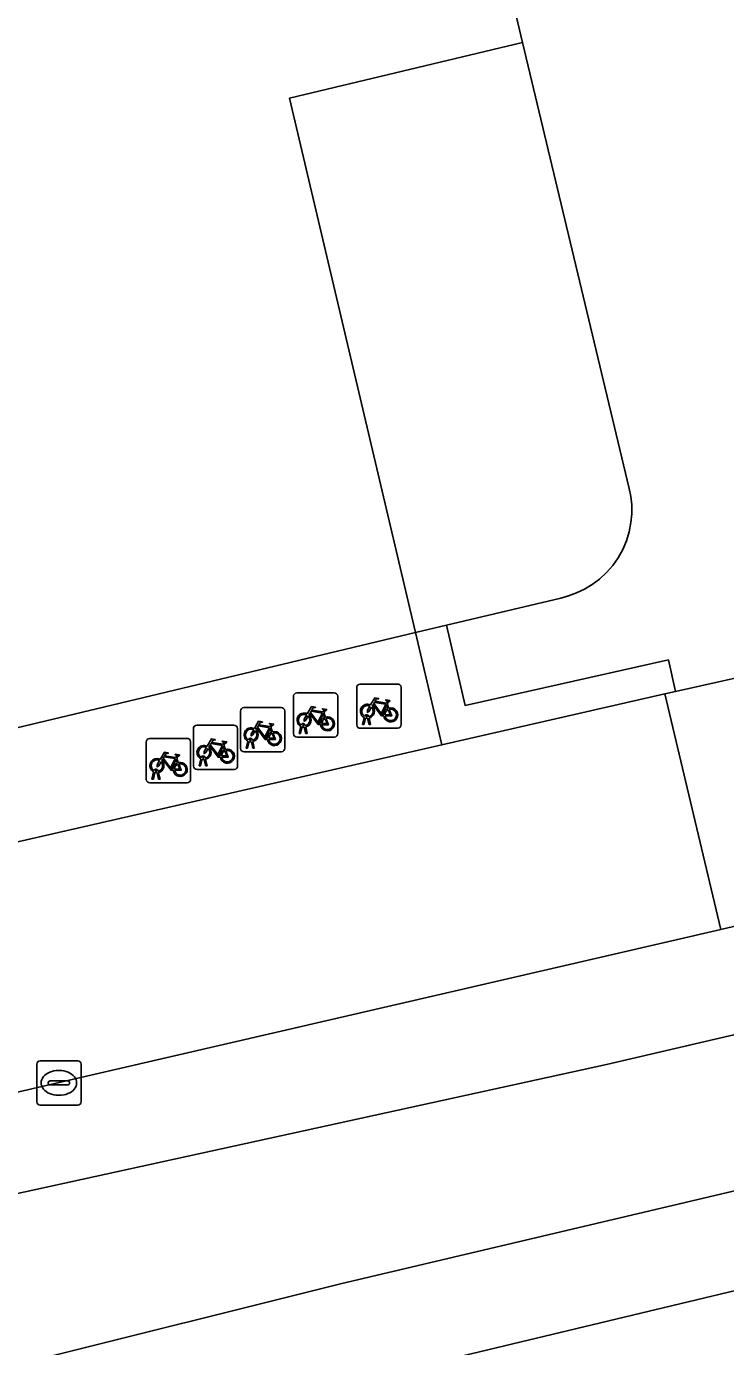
# Model space of a CAD drawing. Extents: x 158455 to 159797, y 387218 to 388672.
# Drawn here: x 159425.17 to 159440.96, y 388195.13 to 388224.96 of the extents above; entities that cross this region are included whole.
import ezdxf

# ---------------------------------------------------------------- set-up
doc = ezdxf.new("R2010")
doc.units = 0
for name, color, linetype in [('IMGEO_Erf', 7, 'Continuous'), ('IMGEO_Fietsenrek', 7, 'Continuous'), ('IMGEO_Groenvoorziening', 7, 'Continuous'), ('IMGEO_Haag', 7, 'Continuous'), ('IMGEO_Kolk', 7, 'Continuous'), ('IMGEO_Pand', 7, 'Continuous'), ('IMGEO_Pand_overbouw', 7, 'Continuous'), ('IMGEO_Rijbaan_lokaal_gesloten', 7, 'Continuous'), ('IMGEO_Voetpad_open', 7, 'Continuous')]:
    doc.layers.add(name, color=color, linetype=linetype)

msp = doc.modelspace()

# ---------------------------------------------------------------- linework, layer by layer
at = {"layer": 'IMGEO_Erf'}
msp.add_lwpolyline([(159445.067, 388231.998), (159435.16, 388229.706), (159436.378, 388224.593), (159431.112, 388223.335), (159433.96, 388211.263), (159434.66, 388211.43), (159435.08, 388209.62), (159439.672, 388210.648), (159439.832, 388209.931), (159444.277, 388210.926), (159444.107, 388211.637), (159449.64, 388212.84)], close=True, dxfattribs=at)
msp.add_lwpolyline([(159403.765, 388201.688), (159434.555, 388208.725), (159433.96, 388211.263), (159426.753, 388209.544), (159403.416, 388203.976), (159399.18, 388221.837), (159394.118, 388220.717), (159397.983, 388205.025)], dxfattribs=at)
at = {"layer": 'IMGEO_Fietsenrek'}
for p, q in [((159432.707, 388210.102), (159433.548, 388210.102)), ((159433.548, 388210.102), (159432.707, 388210.102)), ((159433.632, 388210.027), (159433.632, 388209.186)), ((159433.632, 388209.186), (159433.632, 388210.027)), ((159431.202, 388208.977), (159431.202, 388209.818)), ((159431.202, 388209.818), (159431.202, 388208.977)), ((159431.277, 388209.902), (159432.118, 388209.902)), ((159432.118, 388209.902), (159431.277, 388209.902)), ((159432.202, 388209.827), (159432.202, 388208.986)), ((159432.202, 388208.986), (159432.202, 388209.827)), ((159432.632, 388209.177), (159432.632, 388210.018)), ((159432.632, 388210.018), (159432.632, 388209.177)), ((159430.005, 388208.645), (159430.005, 388209.486)), ((159430.005, 388209.486), (159430.005, 388208.645)), ((159430.08, 388209.57), (159430.921, 388209.57)), ((159430.921, 388209.57), (159430.08, 388209.57)), ((159431.005, 388209.495), (159431.005, 388208.654)), ((159431.005, 388208.654), (159431.005, 388209.495)), ((159431.889, 388209.451), (159431.925, 388209.356)), ((159433.319, 388209.651), (159433.355, 388209.556)), ((159429.016, 388209.171), (159429.857, 388209.171)), ((159429.857, 388209.171), (159429.016, 388209.171)), ((159431.329, 388208.986), (159431.368, 388209.146)), ((159431.398, 388209.134), (159431.363, 388208.986)), ((159431.44, 388209.158), (159431.439, 388209.162)), ((159431.481, 388208.986), (159431.447, 388209.128)), ((159431.471, 388209.169), (159431.472, 388209.162)), ((159431.479, 388209.132), (159431.514, 388208.986)), ((159432.759, 388209.186), (159432.798, 388209.346)), ((159432.793, 388209.186), (159432.759, 388209.186)), ((159432.828, 388209.334), (159432.793, 388209.186)), ((159432.87, 388209.358), (159432.869, 388209.362)), ((159432.911, 388209.186), (159432.877, 388209.328)), ((159432.901, 388209.369), (159432.902, 388209.362)), ((159432.909, 388209.332), (159432.944, 388209.186)), ((159432.944, 388209.186), (159432.911, 388209.186)), ((159427.952, 388208.872), (159428.793, 388208.872)), ((159428.793, 388208.872), (159427.952, 388208.872)), ((159428.941, 388208.246), (159428.941, 388209.087)), ((159428.941, 388209.087), (159428.941, 388208.246)), ((159429.941, 388209.096), (159429.941, 388208.255)), ((159429.941, 388208.255), (159429.941, 388209.096)), ((159430.243, 388208.826), (159430.242, 388208.83)), ((159430.274, 388208.837), (159430.275, 388208.83)), ((159430.692, 388209.119), (159430.728, 388209.024)), ((159432.127, 388208.902), (159431.286, 388208.902)), ((159431.286, 388208.902), (159432.127, 388208.902)), ((159431.363, 388208.986), (159431.329, 388208.986)), ((159431.514, 388208.986), (159431.481, 388208.986)), ((159433.557, 388209.102), (159432.716, 388209.102)), ((159432.716, 388209.102), (159433.557, 388209.102)), ((159427.877, 388207.947), (159427.877, 388208.788)), ((159427.877, 388208.788), (159427.877, 388207.947)), ((159428.877, 388208.797), (159428.877, 388207.956)), ((159428.877, 388207.956), (159428.877, 388208.797)), ((159429.628, 388208.72), (159429.664, 388208.625)), ((159430.93, 388208.57), (159430.089, 388208.57)), ((159430.089, 388208.57), (159430.93, 388208.57)), ((159430.132, 388208.654), (159430.171, 388208.814)), ((159430.166, 388208.654), (159430.132, 388208.654)), ((159430.201, 388208.802), (159430.166, 388208.654)), ((159430.284, 388208.654), (159430.25, 388208.796)), ((159430.282, 388208.8), (159430.317, 388208.654)), ((159430.317, 388208.654), (159430.284, 388208.654)), ((159428.564, 388208.421), (159428.6, 388208.326)), ((159429.068, 388208.255), (159429.107, 388208.415)), ((159429.102, 388208.255), (159429.068, 388208.255)), ((159429.137, 388208.403), (159429.102, 388208.255)), ((159429.179, 388208.427), (159429.178, 388208.431)), ((159429.22, 388208.255), (159429.186, 388208.397)), ((159429.21, 388208.438), (159429.211, 388208.431)), ((159429.218, 388208.401), (159429.253, 388208.255)), ((159429.253, 388208.255), (159429.22, 388208.255)), ((159428.004, 388207.956), (159428.043, 388208.116)), ((159428.038, 388207.956), (159428.004, 388207.956)), ((159428.073, 388208.104), (159428.038, 388207.956)), ((159428.115, 388208.128), (159428.114, 388208.132)), ((159428.156, 388207.956), (159428.122, 388208.098)), ((159428.146, 388208.139), (159428.147, 388208.132)), ((159428.154, 388208.102), (159428.189, 388207.956)), ((159428.189, 388207.956), (159428.156, 388207.956)), ((159429.866, 388208.171), (159429.025, 388208.171)), ((159429.025, 388208.171), (159429.866, 388208.171)), ((159428.802, 388207.872), (159427.961, 388207.872)), ((159427.961, 388207.872), (159428.802, 388207.872))]:
    msp.add_line(p, q, dxfattribs=at)
for points in [[(159432.945, 388209.628), (159433.04, 388209.792), (159433.126, 388209.778), (159433.128, 388209.769), (159433.072, 388209.758), (159433.045, 388209.713), (159433.301, 388209.672)], [(159433.301, 388209.672), (159433.326, 388209.721), (159433.32, 388209.725), (159433.297, 388209.729), (159433.285, 388209.736), (159433.284, 388209.739), (159433.286, 388209.744), (159433.381, 388209.729), (159433.383, 388209.719), (159433.373, 388209.706), (159433.361, 388209.7), (159433.347, 388209.706), (159433.319, 388209.651)], [(159431.515, 388209.428), (159431.61, 388209.592), (159431.696, 388209.578), (159431.698, 388209.569), (159431.642, 388209.558), (159431.615, 388209.513), (159431.871, 388209.472)], [(159431.811, 388209.184), (159431.761, 388209.184), (159431.57, 388209.435), (159431.551, 388209.403)], [(159431.858, 388209.447), (159431.601, 388209.488), (159431.584, 388209.459), (159431.751, 388209.239), (159431.858, 388209.447)], [(159431.906, 388209.349), (159431.876, 388209.426), (159431.767, 388209.208), (159431.81, 388209.208)], [(159431.871, 388209.472), (159431.896, 388209.521), (159431.89, 388209.525), (159431.867, 388209.529), (159431.855, 388209.536), (159431.854, 388209.539), (159431.856, 388209.544), (159431.951, 388209.529), (159431.953, 388209.519), (159431.943, 388209.506), (159431.931, 388209.5), (159431.917, 388209.506), (159431.889, 388209.451)], [(159432.966, 388209.576), (159432.914, 388209.486), (159432.874, 388209.461), (159432.875, 388209.508), (159432.93, 388209.602)], [(159433.241, 388209.384), (159433.191, 388209.384), (159433, 388209.635), (159432.981, 388209.603)], [(159433.288, 388209.647), (159433.031, 388209.688), (159433.014, 388209.659), (159433.181, 388209.439), (159433.288, 388209.647)], [(159433.336, 388209.549), (159433.306, 388209.626), (159433.197, 388209.408), (159433.24, 388209.408)], [(159433.27, 388209.408), (159433.39, 388209.407), (159433.346, 388209.521)], [(159433.366, 388209.528), (159433.421, 388209.383), (159433.271, 388209.383)], [(159430.318, 388209.096), (159430.413, 388209.26), (159430.499, 388209.246), (159430.501, 388209.237), (159430.445, 388209.226), (159430.418, 388209.181), (159430.674, 388209.14)], [(159430.661, 388209.115), (159430.404, 388209.156), (159430.387, 388209.127), (159430.554, 388208.907), (159430.661, 388209.115)], [(159430.674, 388209.14), (159430.699, 388209.189), (159430.693, 388209.193), (159430.67, 388209.197), (159430.658, 388209.204), (159430.657, 388209.207), (159430.659, 388209.212), (159430.754, 388209.197), (159430.756, 388209.187), (159430.746, 388209.174), (159430.734, 388209.168), (159430.72, 388209.174), (159430.692, 388209.119)], [(159431.536, 388209.376), (159431.484, 388209.286), (159431.444, 388209.261), (159431.445, 388209.308), (159431.5, 388209.402)], [(159431.84, 388209.208), (159431.96, 388209.207), (159431.916, 388209.321)], [(159431.936, 388209.328), (159431.991, 388209.183), (159431.841, 388209.183)], [(159429.254, 388208.697), (159429.349, 388208.861), (159429.435, 388208.847), (159429.437, 388208.838), (159429.381, 388208.827), (159429.354, 388208.782), (159429.61, 388208.741)], [(159430.339, 388209.044), (159430.287, 388208.954), (159430.247, 388208.929), (159430.248, 388208.976), (159430.303, 388209.07)], [(159430.614, 388208.852), (159430.564, 388208.852), (159430.373, 388209.103), (159430.354, 388209.071)], [(159430.709, 388209.017), (159430.679, 388209.094), (159430.57, 388208.876), (159430.613, 388208.876)], [(159430.643, 388208.876), (159430.763, 388208.875), (159430.719, 388208.989)], [(159430.739, 388208.996), (159430.794, 388208.851), (159430.644, 388208.851)], [(159428.19, 388208.398), (159428.285, 388208.562), (159428.371, 388208.548), (159428.373, 388208.539), (159428.317, 388208.528), (159428.29, 388208.483), (159428.546, 388208.442)], [(159429.275, 388208.645), (159429.223, 388208.555), (159429.183, 388208.53), (159429.184, 388208.577), (159429.239, 388208.671)], [(159429.55, 388208.453), (159429.5, 388208.453), (159429.309, 388208.704), (159429.29, 388208.672)], [(159429.597, 388208.716), (159429.34, 388208.757), (159429.323, 388208.728), (159429.49, 388208.508), (159429.597, 388208.716)], [(159429.645, 388208.618), (159429.615, 388208.695), (159429.506, 388208.477), (159429.549, 388208.477)], [(159429.579, 388208.477), (159429.699, 388208.476), (159429.655, 388208.59)], [(159429.675, 388208.597), (159429.73, 388208.452), (159429.58, 388208.452)], [(159429.61, 388208.741), (159429.635, 388208.79), (159429.629, 388208.794), (159429.606, 388208.798), (159429.594, 388208.805), (159429.593, 388208.808), (159429.595, 388208.813), (159429.69, 388208.798), (159429.692, 388208.788), (159429.682, 388208.775), (159429.67, 388208.769), (159429.656, 388208.775), (159429.628, 388208.72)], [(159428.211, 388208.346), (159428.159, 388208.256), (159428.119, 388208.231), (159428.12, 388208.278), (159428.175, 388208.372)], [(159428.486, 388208.154), (159428.436, 388208.154), (159428.245, 388208.405), (159428.226, 388208.373)], [(159428.533, 388208.417), (159428.276, 388208.458), (159428.259, 388208.429), (159428.426, 388208.209), (159428.533, 388208.417)], [(159428.581, 388208.319), (159428.551, 388208.396), (159428.442, 388208.178), (159428.485, 388208.178)], [(159428.515, 388208.178), (159428.635, 388208.177), (159428.591, 388208.291)], [(159428.611, 388208.298), (159428.666, 388208.153), (159428.516, 388208.153)], [(159428.546, 388208.442), (159428.571, 388208.491), (159428.565, 388208.495), (159428.542, 388208.499), (159428.53, 388208.506), (159428.529, 388208.509), (159428.531, 388208.514), (159428.626, 388208.499), (159428.628, 388208.489), (159428.618, 388208.476), (159428.606, 388208.47), (159428.592, 388208.476), (159428.564, 388208.421)]]:
    msp.add_lwpolyline(points, dxfattribs=at)
for centre, radius, start, end in [((159432.71, 388210.024), 0.0779, 92.4484, 184.2845), ((159432.71, 388210.024), 0.0779, 92.4484, 184.2845), ((159433.554, 388210.024), 0.0779, 2.4484, 94.2845), ((159433.554, 388210.024), 0.0779, 2.4484, 94.2845), ((159431.28, 388209.824), 0.0779, 92.4484, 184.2845), ((159431.28, 388209.824), 0.0779, 92.4484, 184.2845), ((159432.124, 388209.824), 0.0779, 2.4484, 94.2845), ((159432.124, 388209.824), 0.0779, 2.4484, 94.2845), ((159430.083, 388209.492), 0.0779, 92.4484, 184.2845), ((159430.083, 388209.492), 0.0779, 92.4484, 184.2845), ((159430.927, 388209.492), 0.0779, 2.4484, 94.2845), ((159430.927, 388209.492), 0.0779, 2.4484, 94.2845), ((159431.442, 388209.287), 0.159, 62.6766, 242.1369), ((159432.872, 388209.487), 0.159, 62.6766, 242.1369), ((159432.872, 388209.487), 0.129, 63.3192, 238.903), ((159432.872, 388209.487), 0.129, 283.6043, 43.4302), ((159432.872, 388209.487), 0.159, 283.5766, 46.6042), ((159433.399, 388209.403), 0.159, 113.3408, 178.3217), ((159433.399, 388209.403), 0.159, 187.0065, 105.7708), ((159433.399, 388209.403), 0.129, 113.923, 177.9556), ((159433.399, 388209.403), 0.129, 188.6715, 104.5883), ((159429.019, 388209.093), 0.0779, 92.4484, 184.2845), ((159429.019, 388209.093), 0.0779, 92.4484, 184.2845), ((159429.863, 388209.093), 0.0779, 2.4484, 94.2845), ((159429.863, 388209.093), 0.0779, 2.4484, 94.2845), ((159431.442, 388209.287), 0.129, 63.3192, 238.903), ((159431.422, 388209.158), 0.0499, 12.8025, 158.6934), ((159431.442, 388209.287), 0.159, 253.9967, 271.7867), ((159431.422, 388209.158), 0.0174, 12.8025, 163.4502), ((159431.442, 388209.287), 0.129, 253.415, 269.0204), ((159431.442, 388209.287), 0.129, 283.6043, 43.4302), ((159431.442, 388209.287), 0.159, 283.5766, 46.6042), ((159431.969, 388209.203), 0.159, 113.3408, 178.3217), ((159431.969, 388209.203), 0.159, 187.0065, 105.7708), ((159431.969, 388209.203), 0.129, 113.923, 177.9556), ((159431.969, 388209.203), 0.129, 188.6715, 104.5883), ((159432.71, 388209.18), 0.0779, 182.4484, 274.2845), ((159432.71, 388209.18), 0.0779, 182.4484, 274.2845), ((159432.852, 388209.358), 0.0499, 12.8025, 158.6934), ((159432.872, 388209.487), 0.159, 253.9967, 271.7867), ((159432.852, 388209.358), 0.0174, 12.8025, 163.4502), ((159432.872, 388209.487), 0.129, 253.415, 269.0204), ((159433.554, 388209.18), 0.0779, 272.4484, 4.2845), ((159433.554, 388209.18), 0.0779, 272.4484, 4.2845), ((159427.955, 388208.794), 0.0779, 92.4484, 184.2845), ((159427.955, 388208.794), 0.0779, 92.4484, 184.2845), ((159428.799, 388208.794), 0.0779, 2.4484, 94.2845), ((159428.799, 388208.794), 0.0779, 2.4484, 94.2845), ((159430.245, 388208.955), 0.159, 62.6766, 242.1369), ((159430.245, 388208.955), 0.129, 63.3192, 238.903), ((159430.225, 388208.826), 0.0499, 12.8025, 158.6934), ((159430.225, 388208.826), 0.0174, 12.8025, 163.4502), ((159430.245, 388208.955), 0.129, 253.415, 269.0204), ((159430.245, 388208.955), 0.129, 283.6043, 43.4302), ((159430.245, 388208.955), 0.159, 283.5766, 46.6042), ((159430.772, 388208.871), 0.159, 113.3408, 178.3217), ((159430.772, 388208.871), 0.159, 187.0065, 105.7708), ((159430.772, 388208.871), 0.129, 113.923, 177.9556), ((159430.772, 388208.871), 0.129, 188.6715, 104.5883), ((159431.28, 388208.98), 0.0779, 182.4484, 274.2845), ((159431.28, 388208.98), 0.0779, 182.4484, 274.2845), ((159432.124, 388208.98), 0.0779, 272.4484, 4.2845), ((159432.124, 388208.98), 0.0779, 272.4484, 4.2845), ((159429.181, 388208.556), 0.159, 62.6766, 242.1369), ((159429.181, 388208.556), 0.129, 63.3192, 238.903), ((159429.181, 388208.556), 0.129, 283.6043, 43.4302), ((159429.181, 388208.556), 0.159, 283.5766, 46.6042), ((159429.708, 388208.472), 0.159, 113.3408, 178.3217), ((159429.708, 388208.472), 0.159, 187.0065, 105.7708), ((159429.708, 388208.472), 0.129, 113.923, 177.9556), ((159429.708, 388208.472), 0.129, 188.6715, 104.5883), ((159430.083, 388208.648), 0.0779, 182.4484, 274.2845), ((159430.083, 388208.648), 0.0779, 182.4484, 274.2845), ((159430.245, 388208.955), 0.159, 253.9967, 271.7867), ((159430.927, 388208.648), 0.0779, 272.4484, 4.2845), ((159430.927, 388208.648), 0.0779, 272.4484, 4.2845), ((159428.117, 388208.257), 0.159, 62.6766, 242.1369), ((159428.117, 388208.257), 0.129, 63.3192, 238.903), ((159428.117, 388208.257), 0.129, 283.6043, 43.4302), ((159428.117, 388208.257), 0.159, 283.5766, 46.6042), ((159428.644, 388208.173), 0.159, 113.3408, 178.3217), ((159428.644, 388208.173), 0.159, 187.0065, 105.7708), ((159428.644, 388208.173), 0.129, 113.923, 177.9556), ((159428.644, 388208.173), 0.129, 188.6715, 104.5883), ((159429.019, 388208.249), 0.0779, 182.4484, 274.2845), ((159429.019, 388208.249), 0.0779, 182.4484, 274.2845), ((159429.161, 388208.427), 0.0499, 12.8025, 158.6934), ((159429.181, 388208.556), 0.159, 253.9967, 271.7867), ((159429.161, 388208.427), 0.0174, 12.8025, 163.4502), ((159429.181, 388208.556), 0.129, 253.415, 269.0204), ((159429.863, 388208.249), 0.0779, 272.4484, 4.2845), ((159429.863, 388208.249), 0.0779, 272.4484, 4.2845), ((159427.955, 388207.95), 0.0779, 182.4484, 274.2845), ((159427.955, 388207.95), 0.0779, 182.4484, 274.2845), ((159428.097, 388208.128), 0.0499, 12.8025, 158.6934), ((159428.117, 388208.257), 0.159, 253.9967, 271.7867), ((159428.097, 388208.128), 0.0174, 12.8025, 163.4502), ((159428.117, 388208.257), 0.129, 253.415, 269.0204), ((159428.799, 388207.95), 0.0779, 272.4484, 4.2845), ((159428.799, 388207.95), 0.0779, 272.4484, 4.2845)]:
    msp.add_arc(centre, radius, start, end, dxfattribs=at)
at = {"layer": 'IMGEO_Groenvoorziening'}
msp.add_lwpolyline([(159434.66, 388211.43), (159433.96, 388211.263), (159434.555, 388208.725), (159439.593, 388209.882), (159439.832, 388209.931), (159439.672, 388210.648), (159435.08, 388209.62)], close=True, dxfattribs=at)
at = {"layer": 'IMGEO_Haag'}
msp.add_lwpolyline([(159434.66, 388211.43), (159433.96, 388211.263), (159434.555, 388208.725), (159439.593, 388209.882), (159439.832, 388209.931), (159439.672, 388210.648), (159435.08, 388209.62)], close=True, dxfattribs=at)
at = {"layer": 'IMGEO_Kolk'}
for p, q in [((159425.402, 388200.665), (159425.402, 388201.517)), ((159425.477, 388201.591), (159426.329, 388201.591)), ((159425.89, 388201.371), (159425.915, 388201.371)), ((159426.403, 388201.517), (159426.403, 388200.665)), ((159425.661, 388201.085), (159425.661, 388201.097)), ((159425.704, 388201.134), (159426.102, 388201.134)), ((159426.145, 388201.097), (159426.145, 388201.085)), ((159426.099, 388201.048), (159425.701, 388201.048)), ((159425.913, 388200.811), (159425.888, 388200.811)), ((159426.329, 388200.591), (159425.477, 388200.591))]:
    msp.add_line(p, q, dxfattribs=at)
for points in [[(159425.402, 388200.665), (159425.402, 388201.517)], [(159425.477, 388201.591), (159426.329, 388201.591)], [(159426.403, 388201.517), (159426.403, 388200.665)], [(159426.329, 388200.591), (159425.477, 388200.591)]]:
    msp.add_lwpolyline(points, dxfattribs=at)
for centre, radius, start, end in [((159425.479, 388201.515), 0.0765, 91.552, 178.448), ((159425.479, 388201.515), 0.0765, 91.552, 178.448), ((159426.327, 388201.515), 0.0765, 1.552, 88.448), ((159426.327, 388201.515), 0.0765, 1.552, 88.448), ((159425.701, 388201.094), 0.0403, 85.8775, 175.7526), ((159425.698, 388201.084), 0.0366, 178.938, 274.7102), ((159426.102, 388201.091), 0.043, 264.8664, 352.4533), ((159426.106, 388201.096), 0.0386, 1.7309, 96.639), ((159425.479, 388200.667), 0.0765, 181.552, 268.448), ((159425.479, 388200.667), 0.0765, 181.552, 268.448), ((159426.327, 388200.667), 0.0765, 271.552, 358.448), ((159426.327, 388200.667), 0.0765, 271.552, 358.448)]:
    msp.add_arc(centre, radius, start, end, dxfattribs=at)
for centre, major_axis, ratio, start_param, end_param in [((159425.889, 388201.091), (-0.387, 0.002), 0.722429, 4.712389, 7.853982), ((159425.914, 388201.091), (-0.39, 0.002), 0.717154, 1.570796, 4.712389)]:
    msp.add_ellipse(centre, major_axis=major_axis, ratio=ratio, start_param=start_param, end_param=end_param, dxfattribs=at)
at = {"layer": 'IMGEO_Pand'}
msp.add_lwpolyline([(159403.416, 388203.976), (159426.753, 388209.544), (159433.96, 388211.263), (159431.112, 388223.335), (159436.378, 388224.593), (159435.16, 388229.706), (159435.003, 388230.364), (159399.18, 388221.837)], close=True, dxfattribs=at)
at = {"layer": 'IMGEO_Pand_overbouw'}
msp.add_lwpolyline([(159433.96, 388211.263), (159434.66, 388211.43), (159437.238, 388212.044), (159437.418, 388212.092), (159437.598, 388212.158), (159437.777, 388212.243), (159437.951, 388212.349), (159438.117, 388212.474), (159438.272, 388212.618), (159438.413, 388212.779), (159438.536, 388212.955), (159438.64, 388213.143), (159438.723, 388213.34), (159438.785, 388213.543), (159438.825, 388213.747), (159438.844, 388213.949), (159438.842, 388214.148), (159438.822, 388214.339), (159438.786, 388214.522), (159436.378, 388224.593), (159431.112, 388223.335)], close=True, dxfattribs=at)
at = {"layer": 'IMGEO_Rijbaan_lokaal_gesloten'}
for points in [[(159400.68, 388197.794), (159397.956, 388199.069), (159396.992, 388196.744), (159398.362, 388196.096), (159400.032, 388195.564), (159401.249, 388195.339), (159402.729, 388195.219), (159404.226, 388195.23), (159405.737, 388195.341), (159407.256, 388195.517), (159408.779, 388195.726), (159415.412, 388196.71), (159421.968, 388197.936), (159438.275, 388201.508), (159473.197, 388209.649), (159496.404, 388214.991), (159533.785, 388223.662), (159562.502, 388230.789), (159586.637, 388237.162)], [(159527.894, 388224.645), (159524.34, 388223.812), (159507.078, 388219.768), (159503.822, 388219.005), (159503.364, 388218.898), (159500, 388218.11), (159496.013, 388217.175), (159494.572, 388216.847), (159492.021, 388216.267), (159486.432, 388214.995), (159484.384, 388214.529), (159480.482, 388213.641), (159478.493, 388213.189), (159476.999, 388212.849), (159475.683, 388212.549), (159474.631, 388212.31), (159465.659, 388210.267), (159457.943, 388208.478), (159457.323, 388208.431), (159446.346, 388205.854), (159440.856, 388204.556), (159420.883, 388199.943)], [(159496.404, 388214.991), (159473.197, 388209.649), (159438.275, 388201.508), (159421.968, 388197.936)], [(159420.999, 388193.638), (159425.182, 388194.781), (159432.266, 388196.553), (159445.157, 388199.592), (159464.662, 388204.03), (159465.134, 388202.012), (159484.571, 388206.391)], [(159424.046, 388192.294), (159442.819, 388196.789), (159444.341, 388197.153), (159461.934, 388201.274), (159463.984, 388201.753), (159465.134, 388202.012), (159464.662, 388204.03), (159445.157, 388199.592), (159432.266, 388196.553), (159425.182, 388194.781), (159420.999, 388193.638), (159413.008, 388191.139), (159408.031, 388189.473), (159402.8, 388187.594), (159402.156, 388187.368), (159402.566, 388185.553), (159405.913, 388186.802), (159408.235, 388187.637)]]:
    msp.add_lwpolyline(points, dxfattribs=at)
at = {"layer": 'IMGEO_Voetpad_open'}
msp.add_lwpolyline([(159439.593, 388209.882), (159440.856, 388204.556), (159446.346, 388205.854), (159445.137, 388211.117), (159444.277, 388210.926), (159439.832, 388209.931)], close=True, dxfattribs=at)
for points in [[(159440.856, 388204.556), (159439.593, 388209.882), (159434.555, 388208.725), (159403.765, 388201.688)], [(159420.883, 388199.943), (159440.856, 388204.556)], [(159443.485, 388193.276), (159443.34, 388193.904), (159443.394, 388193.919), (159443.447, 388193.935), (159442.819, 388196.789), (159424.046, 388192.294)]]:
    msp.add_lwpolyline(points, dxfattribs=at)

doc.saveas('drawing.dxf')
